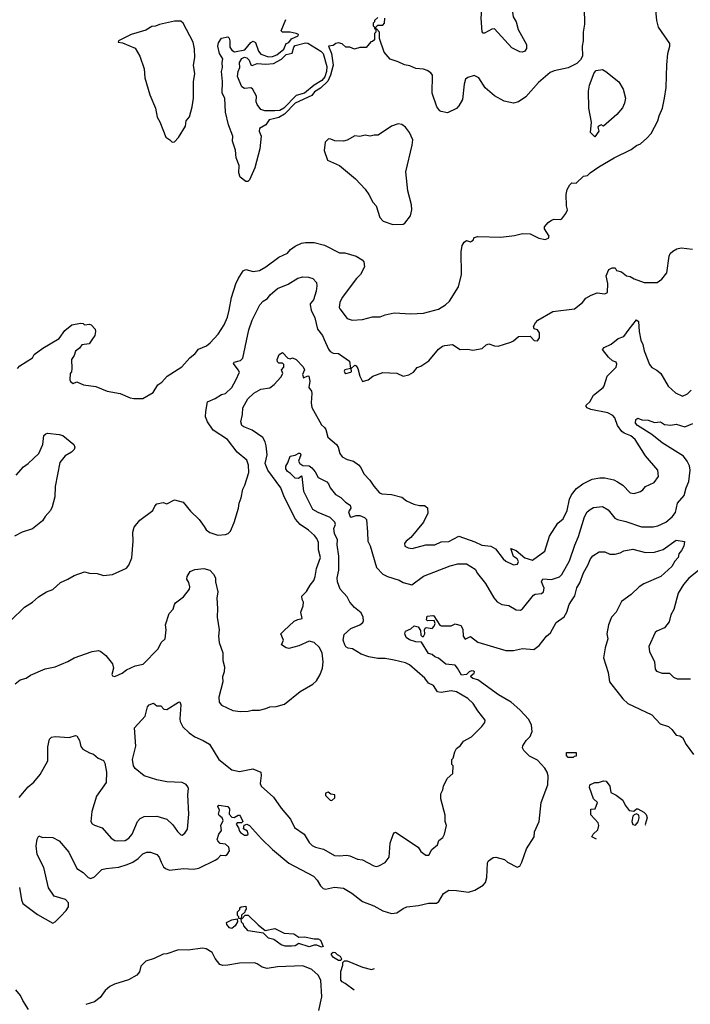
# Model space of a CAD drawing. Extents: x 1678431 to 1860718, y 384618 to 522882.
# Tile 468 of 473: x 1838835 to 1844118, y 460906 to 468663. Entities that reach past the tile are written whole.
import ezdxf

# ---------------------------------------------------------------- set-up
doc = ezdxf.new("R2010")
doc.units = 0

msp = doc.modelspace()

# ---------------------------------------------------------------- linework, layer by layer
at = {"layer": '0CON10XD'}
for points in [[(1842795, 468407.5), (1842775, 468409.1), (1842711.7, 468441.7), (1842575, 468590.8), (1842555, 468587.1), (1842495.7, 468555.7), (1842485, 468557.1), (1842477.5, 468567.5), (1842469.5, 468675), (1842474.2, 468745.8), (1842520, 468905), (1842543, 468947), (1842575, 468926.7), (1842605, 468895.8), (1842681.2, 468775), (1842715, 468741.2), (1842721.4, 468685), (1842745.6, 468645.6), (1842761.1, 468585), (1842826.5, 468466.5), (1842827.1, 468435), (1842815, 468414.5), (1842795, 468407.5)], [(1838816.2, 465915), (1838835, 465936.7), (1838935, 466000), (1838947.5, 466025), (1839016.7, 466075), (1839145, 466151.2), (1839191.2, 466215), (1839245, 466260), (1839315, 466272.5), (1839335, 466270), (1839345, 466260), (1839385, 466263.3), (1839398.3, 466258.3), (1839430, 466225), (1839432, 466205), (1839425.9, 466174.1), (1839401.7, 466141.7), (1839380.7, 466109.3), (1839325, 466100), (1839306.4, 466073.6), (1839275, 466052.5), (1839263.9, 466016.1), (1839243.8, 465985), (1839246.7, 465915), (1839241.7, 465888.3), (1839232.5, 465875), (1839230, 465825), (1839235, 465812.5), (1839255, 465797.5), (1839285, 465810), (1839337, 465787), (1839435, 465773.8), (1839525, 465735.7), (1839625, 465716.7), (1839705, 465683.3), (1839735, 465677.5), (1839805, 465677.5), (1839885, 465726.7), (1839923, 465787), (1839955, 465806.2), (1839995.7, 465854.3), (1840111.3, 465928.7), (1840175, 465998), (1840218.3, 466031.7), (1840243.1, 466066.9), (1840306.9, 466093.1), (1840335, 466116.7), (1840398, 466185), (1840445, 466258), (1840470.6, 466319.4), (1840485.6, 466375), (1840503.5, 466475), (1840537.6, 466582.4), (1840555, 466621.2), (1840595, 466683.8), (1840615, 466693.8), (1840675, 466679.2), (1840725, 466686.9), (1840775, 466715.5), (1840875, 466791.1), (1840945, 466823.3), (1840968.8, 466851.2), (1841005, 466879.4), (1841055, 466901.5), (1841085, 466907.8), (1841155, 466908.1), (1841235.8, 466885.8), (1841355, 466826.2), (1841395, 466825.8), (1841485, 466800), (1841531.7, 466771.7), (1841546.7, 466755), (1841550, 466715), (1841520, 466655), (1841487.1, 466625), (1841374.4, 466475), (1841355.7, 466435), (1841351.4, 466395), (1841355.8, 466385), (1841415, 466308.8), (1841455, 466296.7), (1841535, 466300.8), (1841615, 466322.5), (1841675, 466321.9), (1841715, 466338.6), (1841785, 466352.9), (1841915.8, 466344.2), (1842015, 466350.8), (1842135, 466383.1), (1842188, 466415), (1842220.8, 466445), (1842291.1, 466558.9), (1842315.6, 466655.6), (1842313.1, 466835), (1842320.8, 466885), (1842335, 466911.2), (1842355, 466923.3), (1842385, 466913.8), (1842395, 466916.7), (1842406, 466925), (1842415, 466946.7), (1842444.2, 466955.8), (1842625, 466948.6), (1842731.7, 466961.7), (1842795, 466977.5), (1842855.5, 466975.5), (1842925, 466942.1), (1842975, 466930.5), (1842999.5, 466940.5), (1843006.3, 466956.3), (1842970, 467015), (1842968.3, 467031.7), (1842997.5, 467065), (1843025, 467083.3), (1843045, 467090), (1843095, 467087.5), (1843105, 467092.5), (1843137.5, 467135), (1843150, 467165), (1843142.5, 467195), (1843140, 467285), (1843148.8, 467325), (1843167.7, 467362.3), (1843185, 467376.7), (1843217.5, 467375), (1843275, 467430), (1843307.5, 467435), (1843327.5, 467455), (1843397.7, 467502.3), (1843516.8, 467573.2), (1843651.2, 467638.8), (1843695, 467672), (1843724.1, 467685.9), (1843775, 467730), (1843810, 467765), (1843862.5, 467865), (1843872.5, 467905), (1843898.6, 467965), (1843915.7, 468045), (1843928.3, 468128.3), (1843931.7, 468308.3), (1843940, 468395), (1843956.7, 468455), (1843956.2, 468475), (1843866, 468605), (1843854.2, 468655), (1843843.3, 468765)], [(1843281.2, 468755), (1843283, 468627), (1843273.1, 468565), (1843274.6, 468495.4), (1843266.5, 468455), (1843267.5, 468375), (1843252.9, 468347.1), (1843223.3, 468316.7), (1843156.6, 468283.4), (1843045, 468258.9), (1843013.4, 468246.6), (1842923, 468167), (1842823.3, 468055), (1842765, 468016.2), (1842725, 468006.2), (1842651.2, 468021.2), (1842575, 468063.3), (1842502.5, 468125), (1842452.5, 468205), (1842415, 468222.5), (1842365, 468207.5), (1842346.7, 468193.3), (1842336.4, 468153.6), (1842323.3, 468035), (1842295, 467983.3), (1842275, 467963.3), (1842205, 467930), (1842155, 467938.8), (1842143.3, 467945), (1842122, 467975), (1842084, 468085), (1842087.5, 468225), (1842072.5, 468245), (1842045, 468263.3), (1842015, 468273.3), (1841955, 468278.8), (1841908.3, 468298.3), (1841865, 468306.2), (1841815, 468331.2), (1841752.3, 468352.3), (1841706.4, 468406.4), (1841670, 468515), (1841670, 468565), (1841648.3, 468588.3), (1841640, 468590), (1841640, 468605), (1841655, 468620), (1841695, 468620), (1841707.5, 468635), (1841710, 468675)], [(1841655, 468680), (1841630, 468655), (1841630, 468645), (1841620, 468635), (1841620, 468615), (1841628.3, 468608.3), (1841631.7, 468591.7), (1841640, 468590), (1841640, 468565), (1841630, 468555), (1841630, 468505), (1841615, 468490), (1841601.7, 468488.3), (1841565, 468442.5), (1841515, 468442.5), (1841471.7, 468431.7), (1841435.9, 468445.9), (1841405, 468446.2), (1841375, 468471.2), (1841345, 468479.2), (1841325.8, 468474.2), (1841305, 468458), (1841267.5, 468455), (1841291.8, 468395), (1841304.8, 468305), (1841284.1, 468225), (1841262.8, 468177.2), (1841205, 468123), (1841157.5, 468095), (1841136.7, 468065), (1841005, 468005.9), (1840920.8, 467919.2), (1840875, 467891), (1840844.8, 467885.2), (1840798.8, 467875), (1840773.3, 467835), (1840724, 467805), (1840720, 467785), (1840736.7, 467745), (1840727.5, 467645), (1840687.5, 467495), (1840645, 467400), (1840631.7, 467388.3), (1840615, 467387.5), (1840571.2, 467421.2), (1840560, 467455), (1840563, 467513), (1840541.2, 467575), (1840533.8, 467635), (1840512, 467705), (1840513.8, 467745), (1840480, 467835), (1840456.9, 467935), (1840451.8, 468045), (1840430, 468085), (1840432.3, 468175), (1840425.4, 468254.6), (1840432.7, 468285), (1840429.1, 468325), (1840434.4, 468355), (1840407.5, 468397.5), (1840396.1, 468455), (1840400.7, 468479.3), (1840425, 468517.5), (1840475, 468527.5), (1840485, 468517.5), (1840490.8, 468495), (1840490.8, 468445), (1840505, 468423.8), (1840528.1, 468408.1), (1840609.5, 468425), (1840656.8, 468483.2), (1840675, 468493.1), (1840691.8, 468481.8), (1840717.1, 468415), (1840735, 468392), (1840795, 468371), (1840825, 468371.7), (1840860.3, 468385), (1840915, 468429.8), (1840935, 468474.6), (1840955, 468483.2), (1840977.2, 468512.8), (1841029.2, 468535), (1841032, 468545), (1841013.3, 468555), (1840965, 468565.4), (1840905, 468563.3), (1840895, 468574), (1840930.7, 468665)], [(1840035, 467697.5), (1840055, 467700), (1840086.7, 467735), (1840140, 467825), (1840146.7, 467865), (1840173.6, 467896.4), (1840194.4, 467975), (1840203.1, 468045), (1840204.5, 468175), (1840213.3, 468235), (1840202.7, 468305), (1840215.5, 468365), (1840212.6, 468432.6), (1840200.5, 468485), (1840121.4, 468635), (1840105, 468651.1), (1840055, 468651.6), (1839936.5, 468623.5), (1839905, 468610.6), (1839875, 468608.5), (1839829.7, 468580.3), (1839712.9, 468545), (1839612.5, 468495), (1839610, 468485), (1839645, 468481.2), (1839745, 468437.5), (1839781.2, 468375), (1839814.2, 468274.2), (1839820, 468205), (1839861.1, 468071.1), (1839903.8, 467965), (1839918.8, 467895), (1839938.8, 467858.8), (1839985, 467737.5), (1840017.3, 467717.3), (1840035, 467697.5)], [(1840765, 467944.7), (1840734.9, 467954.9), (1840704.6, 467995), (1840698.3, 468015), (1840699.1, 468059.1), (1840668, 468118), (1840654.8, 468124.8), (1840605, 468120.5), (1840583.8, 468133.8), (1840551.5, 468215), (1840555.2, 468255), (1840569, 468285), (1840565.7, 468325), (1840585, 468356.6), (1840605, 468366.5), (1840625, 468362), (1840643, 468345), (1840655, 468307.5), (1840665, 468302.9), (1840705, 468318.2), (1840775, 468311), (1840833.3, 468316.7), (1840897.8, 468352.2), (1840935, 468389.7), (1840980.9, 468399.1), (1840993.1, 468445), (1841005, 468458.8), (1841085, 468480.3), (1841105, 468478.8), (1841207, 468415), (1841226, 468396), (1841254.9, 468294.9), (1841251.1, 468255), (1841238.2, 468211.8), (1841215, 468182.7), (1841153.7, 468146.4), (1841078.9, 468085), (1841013.8, 468066.2), (1840915, 467964.9), (1840885, 467947.3), (1840845, 467944.8), (1840765, 467944.7)], [(1843365, 467740), (1843332.5, 467775), (1843340, 467855), (1843318, 467965), (1843315, 468100), (1843323.5, 468146.5), (1843361.2, 468245), (1843376.4, 468263.6), (1843425, 468271.2), (1843453.3, 468255), (1843554.1, 468174.1), (1843590, 468115), (1843606.2, 468045), (1843600, 468005), (1843582.7, 467967.3), (1843540, 467915), (1843435, 467822.5), (1843415, 467833.3), (1843393.3, 467825), (1843390, 467815), (1843397.5, 467785), (1843365, 467740)], [(1841775, 467049.2), (1841855, 467052.5), (1841869.3, 467060.7), (1841913.6, 467116.4), (1841923.8, 467165), (1841921.2, 467205), (1841892, 467315), (1841876.9, 467465), (1841927.1, 467675), (1841931.2, 467715), (1841906.2, 467775), (1841875, 467816.7), (1841845, 467836.7), (1841815, 467841.2), (1841765, 467822.5), (1841658.3, 467751.7), (1841626.4, 467753.6), (1841595, 467743.8), (1841555, 467753.3), (1841515, 467743.3), (1841475, 467746.7), (1841415, 467713.3), (1841385, 467706.7), (1841317, 467707), (1841285, 467722.5), (1841267, 467723), (1841241.7, 467698.3), (1841232.3, 467632.3), (1841260, 467555), (1841354.1, 467514.1), (1841479.7, 467409.7), (1841555, 467326.7), (1841585.7, 467285.7), (1841616.7, 467225), (1841643.3, 467195), (1841672.5, 467105), (1841697.5, 467075), (1841775, 467049.2)], [(1838765, 463930), (1838873.8, 464035), (1838936.2, 464075), (1838983.8, 464115), (1839045.4, 464154.6), (1839095.5, 464174.5), (1839155, 464230), (1839215, 464253.8), (1839265, 464283.8), (1839345, 464312.5), (1839385, 464303.3), (1839445, 464300), (1839495, 464284), (1839565, 464292), (1839675, 464341.2), (1839693.8, 464365), (1839717.8, 464422.2), (1839729.5, 464555), (1839727.1, 464625), (1839737.1, 464665), (1839780.8, 464719.2), (1839883.8, 464795), (1839898.8, 464831.2), (1839915, 464848), (1839965, 464858.8), (1839995, 464848.9), (1840055, 464878.8), (1840122.7, 464862.7), (1840180.3, 464790.3), (1840249.2, 464725), (1840288.9, 464668.9), (1840303.8, 464645), (1840331.4, 464621.4), (1840395, 464602.9), (1840455, 464606), (1840475.8, 464614.2), (1840495, 464633.3), (1840525, 464702.5), (1840558.1, 464815), (1840563.1, 464855), (1840580, 464895), (1840592.5, 464965), (1840609.2, 464995), (1840640, 465095), (1840637.3, 465152.7), (1840623.4, 465193.4), (1840547.1, 465255), (1840471.1, 465355), (1840360, 465430), (1840314.7, 465494.7), (1840298.9, 465535), (1840300.3, 465575), (1840315, 465650.8), (1840375, 465678.1), (1840425, 465710.8), (1840455, 465717.8), (1840505.8, 465765), (1840538, 465822), (1840565.6, 465885), (1840557.1, 465905), (1840517.8, 465955), (1840524.7, 465965.3), (1840573.2, 465976.8), (1840591.4, 465995), (1840639.6, 466220.4), (1840665.5, 466295), (1840727.1, 466415), (1840752.5, 466445), (1840786.2, 466465), (1840808.8, 466495), (1840865.5, 466544.5), (1840950.5, 466579.5), (1841025, 466627.5), (1841065, 466638), (1841110, 466635), (1841145, 466622.5), (1841171.7, 466591.7), (1841175.8, 466565.8), (1841170.6, 466525), (1841150, 466455), (1841124.2, 466425), (1841122.9, 466415), (1841131.2, 466375), (1841160.6, 466315), (1841180, 466225), (1841220, 466175), (1841233.6, 466143.6), (1841266.4, 466066.4), (1841279.8, 466049.8), (1841305, 466035.6), (1841345, 466032), (1841432.5, 465972.5), (1841440, 465915), (1841396.1, 465903.9), (1841391.2, 465895), (1841395, 465881.2), (1841405, 465874.4), (1841442.5, 465885), (1841448.3, 465891.7), (1841446.7, 465915), (1841475, 465940), (1841485, 465936.2), (1841499.2, 465915), (1841514, 465855), (1841535, 465812.5), (1841580, 465825), (1841616.7, 465853.3), (1841695, 465882.5), (1841805, 465877.5), (1841855, 465853.3), (1841900, 465865), (1841937.5, 465885), (1841965, 465922.5), (1841995, 465932.5), (1842057.5, 465975), (1842135, 466066.7), (1842165, 466090), (1842183.9, 466096.1), (1842245, 466103.3), (1842305, 466063.8), (1842365, 466066.2), (1842405, 466060), (1842477.7, 466072.3), (1842509.3, 466100.7), (1842530.7, 466109.3), (1842575, 466093.3), (1842605, 466090), (1842705, 466122.5), (1842725, 466132.5), (1842765, 466167.5), (1842855, 466170), (1842886.4, 466136.4), (1842915, 466132.9), (1842930, 466155), (1842930.6, 466195), (1842915, 466219.2), (1842887, 466227), (1842882.5, 466245), (1842897.5, 466275), (1842917.5, 466295), (1843035, 466364.4), (1843204.2, 466385.8), (1843268, 466435), (1843295, 466468), (1843336.8, 466493.2), (1843385, 466510), (1843445, 466503.8), (1843465, 466512.5), (1843466.9, 466585), (1843455.7, 466645), (1843476.2, 466693.8), (1843502.3, 466707.7), (1843525, 466706.7), (1843537.5, 466687.5), (1843575, 466675.8), (1843615, 466645.7), (1843645, 466638.9), (1843675, 466621.9), (1843755, 466592.5), (1843857, 466593), (1843892.1, 466617.9), (1843932.5, 466667.5), (1843951.3, 466798.7), (1843959.4, 466820.6), (1843980.6, 466839.4), (1844012.4, 466857.6), (1844045, 466864.5), (1844135.5, 466855.5)], [(1838799.7, 463430.3), (1838838.8, 463461.2), (1838885, 463476), (1838920.9, 463499.1), (1839035, 463548), (1839115, 463564.2), (1839214.3, 463605.7), (1839264.5, 463635.5), (1839405, 463686), (1839455, 463694), (1839475, 463686), (1839514.2, 463654.2), (1839565, 463587.5), (1839573.3, 463555), (1839560, 463505), (1839565, 463492.5), (1839585, 463487.5), (1839642.5, 463515), (1839675, 463541.2), (1839745, 463572), (1839806.7, 463585), (1839924.3, 463705.7), (1839948.8, 463755), (1839980, 463785), (1839989.2, 463855), (1839983.9, 463896.1), (1840012.5, 463985), (1840045, 464020), (1840053.3, 464055), (1840062.3, 464067.7), (1840123.9, 464116.1), (1840173.6, 464176.4), (1840176.2, 464195), (1840167.7, 464227.7), (1840152.5, 464255), (1840153.3, 464275), (1840177.5, 464315), (1840215, 464332), (1840285, 464338), (1840332.5, 464325), (1840361.2, 464295), (1840376.2, 464265), (1840376, 464235), (1840395.8, 464155), (1840388, 464105), (1840394.1, 464024.1), (1840390, 463955), (1840405.8, 463855.8), (1840402, 463805), (1840406.2, 463755), (1840435.8, 463675), (1840435.8, 463615), (1840447.5, 463565), (1840445.8, 463525), (1840433.5, 463485), (1840435.9, 463445.9), (1840404.2, 463325), (1840406.1, 463286.1), (1840425, 463261.2), (1840515, 463221.2), (1840575, 463213.8), (1840633.9, 463216.1), (1840665, 463224), (1840725, 463224), (1840775, 463236), (1840805, 463250), (1840855, 463251.2), (1840919.5, 463270.5), (1841045, 463370), (1841145, 463426.7), (1841173.8, 463455), (1841201.2, 463505), (1841220, 463555), (1841226.2, 463605), (1841218.8, 463675), (1841195, 463720), (1841155, 463756.7), (1841115, 463767.5), (1841035, 463730), (1840955, 463710), (1840935, 463713.3), (1840898.3, 463738.3), (1840912.5, 463775), (1840892.5, 463825), (1840915, 463847.5), (1840997, 463923), (1841025, 463937.5), (1841060, 463945), (1841050, 463995), (1841066.7, 464045), (1841070, 464075), (1841060, 464095), (1841058.3, 464121.7), (1841093, 464157), (1841121.7, 464208.3), (1841152, 464245), (1841163.1, 464276.9), (1841171.8, 464338.2), (1841204.4, 464425), (1841188.9, 464485), (1841188.5, 464545), (1841175.6, 464575), (1841158.3, 464598.3), (1841110.2, 464640.2), (1841045.4, 464685.4), (1841008.1, 464728.1), (1840917.5, 464905), (1840892.3, 464975), (1840788.6, 465115), (1840768.2, 465165), (1840783.5, 465235), (1840776.2, 465305), (1840768.2, 465338.2), (1840750.5, 465370.5), (1840665, 465429.2), (1840600, 465455), (1840585, 465466.7), (1840576, 465495), (1840588.9, 465551.1), (1840592.5, 465605), (1840633.1, 465675), (1840679.8, 465720.2), (1840735, 465750.6), (1840805, 465762.5), (1840840.7, 465789.3), (1840892.3, 465847.7), (1840906.7, 465875), (1840896.7, 465905), (1840915.9, 465924.1), (1840916.2, 465945), (1840905, 465956.9), (1840875, 465956.7), (1840866.1, 465966.1), (1840864, 465985), (1840880, 466025), (1840905, 466040), (1840946.2, 465995), (1840965, 465991.4), (1840985, 465998.8), (1841013.8, 465985), (1841067.3, 465927.3), (1841077.5, 465905), (1841063.8, 465866.2), (1841071.5, 465841.5), (1841105, 465856.7), (1841113.3, 465853.3), (1841120, 465815), (1841112, 465765), (1841132.9, 465735), (1841136.5, 465716.5), (1841130, 465645), (1841136.4, 465606.4), (1841212.2, 465472.2), (1841235, 465450), (1841246.7, 465435), (1841261.9, 465375), (1841330.8, 465315), (1841344, 465295), (1841358, 465245), (1841375, 465220), (1841415, 465198.8), (1841464.2, 465184.2), (1841505, 465156.2), (1841522, 465135), (1841545.8, 465085), (1841594.2, 465035), (1841625, 464987.5), (1841670, 464935), (1841686.8, 464926.8), (1841765, 464920.8), (1841845, 464902), (1841882.2, 464872.2), (1841940, 464845), (1841985, 464834.3), (1842025, 464836), (1842048.3, 464818.3), (1842049.2, 464775), (1842017.1, 464705), (1841915, 464583.8), (1841878.8, 464555), (1841866.7, 464535), (1841867.5, 464515), (1841895, 464501.2), (1841926.1, 464496.1), (1842035.5, 464524.5), (1842105, 464524.4), (1842155, 464548.1), (1842215, 464552.7), (1842295, 464592.9), (1842420.2, 464550.2), (1842475, 464523.3), (1842545, 464516.2), (1842584.3, 464494.3), (1842643.8, 464415), (1842665, 464396.7), (1842725, 464368.8), (1842757.1, 464372.9), (1842765.4, 464395), (1842752.5, 464415), (1842724.5, 464434.5), (1842704.2, 464495.8), (1842745, 464481.2), (1842815, 464422.4), (1842875, 464405.8), (1842971.4, 464475), (1843009.5, 464595), (1843075, 464695.7), (1843115, 464730), (1843148.2, 464795), (1843166, 464884), (1843181.4, 464918.5), (1843221.3, 464968.7), (1843271.1, 465005), (1843345, 465043.5), (1843405, 465054.5), (1843445, 465054.5), (1843515, 465037.8), (1843545, 465022.2), (1843585.8, 464995), (1843645, 464936), (1843675, 464929.2), (1843725, 464946), (1843745, 464958.8), (1843764.6, 464985.4), (1843833, 465017), (1843868, 465065), (1843862, 465115), (1843765.5, 465225.5), (1843684.5, 465355), (1843650, 465385), (1843596.5, 465406.5), (1843579.5, 465419.5), (1843543.8, 465465), (1843523.1, 465525), (1843508.5, 465545), (1843468.8, 465565), (1843335, 465592.1), (1843306, 465605), (1843297.5, 465615), (1843297.5, 465625), (1843326.9, 465653.1), (1843354.4, 465705), (1843432, 465765), (1843438.8, 465778.8), (1843461.5, 465855), (1843534.4, 465925), (1843539.8, 465949.8), (1843534.5, 465964.5), (1843505.4, 465975.4), (1843472.5, 466005), (1843426.7, 466065), (1843440.3, 466079.7), (1843495, 466105.7), (1843549.8, 466150.2), (1843595, 466165.5), (1843635, 466225.8), (1843695, 466298), (1843710, 466285), (1843715.6, 466205), (1843727.8, 466137.8), (1843743.6, 466105), (1843753.3, 466053.3), (1843795, 465946.7), (1843815, 465923.3), (1843855, 465902.5), (1843885.9, 465875.9), (1843942.5, 465775), (1844002, 465722), (1844055, 465697.5), (1844095, 465714.3), (1844123.3, 465745)], [(1841409.7, 462079.7), (1841435, 462075.7), (1841495, 462048.5), (1841535, 462043.1), (1841625.6, 461995.6), (1841645, 461990.8), (1841664.4, 461995.6), (1841715, 462023.8), (1841744.4, 462065), (1841754.3, 462175), (1841776.1, 462243.9), (1841785, 462257.5), (1841795, 462261.2), (1841972.5, 462142.5), (1841995, 462110), (1842015, 462093.3), (1842035, 462080), (1842058.3, 462081.7), (1842082.5, 462125), (1842125, 462162.5), (1842137.5, 462195), (1842169.3, 462220.7), (1842182.5, 462245), (1842197.5, 462315), (1842187.5, 462345), (1842186.7, 462395), (1842153.6, 462523.6), (1842152.5, 462565), (1842167.5, 462595), (1842172.5, 462625), (1842202.5, 462685), (1842247, 462723), (1842250, 462785), (1842240, 462795), (1842240, 462835), (1842250, 462845), (1842262.5, 462895), (1842275, 462920), (1842306.4, 462943.6), (1842330.7, 462979.3), (1842395, 463012.5), (1842476.4, 463093.6), (1842500, 463125), (1842502.5, 463145), (1842445, 463216.7), (1842408, 463275), (1842364, 463315), (1842275, 463368.6), (1842235, 463374.3), (1842155, 463362.5), (1842125, 463366.7), (1842095, 463416.2), (1842055.5, 463435.5), (1842027.5, 463475), (1841905, 463581.4), (1841875, 463595.6), (1841785, 463618.1), (1841715, 463630), (1841655, 463628.9), (1841585, 463643.1), (1841525, 463665.4), (1841456, 463706), (1841422.7, 463712.7), (1841405, 463723.1), (1841395, 463736.7), (1841383.6, 463775), (1841391.9, 463818.1), (1841442.4, 463867.6), (1841515, 463895.8), (1841536.8, 463913.2), (1841542.5, 463927.5), (1841540, 463955), (1841525, 463988.6), (1841471.5, 464031.5), (1841435, 464074.3), (1841415, 464115.6), (1841358.6, 464175), (1841338.2, 464235), (1841336.4, 464265), (1841347.8, 464325), (1841348.2, 464435), (1841336.2, 464525), (1841337.8, 464565), (1841314.7, 464614.7), (1841310.5, 464655), (1841322.2, 464685), (1841317.9, 464705), (1841281.3, 464741.3), (1841185, 464779.7), (1841144.7, 464805), (1841072.9, 464945), (1841060, 465065), (1841055, 465067.5), (1841031.7, 465048.3), (1841005, 465051.5), (1840968.8, 465088.8), (1840945, 465103.1), (1840930.6, 465125), (1840930.8, 465145), (1840947.8, 465172.2), (1840966.1, 465223.9), (1841005, 465232), (1841035, 465248.1), (1841045, 465247.5), (1841050, 465235), (1841031.4, 465185), (1841041.4, 465165), (1841065, 465151.5), (1841115, 465147.8), (1841135, 465130.9), (1841161.7, 465101.7), (1841184.8, 465054.8), (1841253, 465023), (1841268, 465005), (1841280, 464975), (1841323, 464923), (1841365, 464898.8), (1841402.1, 464862.1), (1841437.5, 464837.5), (1841443.1, 464815), (1841425.6, 464785), (1841437.1, 464747.1), (1841445, 464742.5), (1841485, 464756.2), (1841515, 464756.7), (1841550.9, 464740.9), (1841565.5, 464725.5), (1841575.9, 464624.1), (1841576, 464555), (1841596.4, 464516.4), (1841646.4, 464346.4), (1841694.7, 464294.7), (1841731.2, 464275), (1841825, 464246.9), (1841855, 464228.6), (1841925, 464210.8), (1842015, 464278.6), (1842225, 464361.1), (1842285, 464377.1), (1842355, 464375.8), (1842422.5, 464335), (1842440.9, 464300.9), (1842505, 464220), (1842569.1, 464109.1), (1842595, 464076), (1842632.5, 464055), (1842687.9, 464047.9), (1842745, 464012.5), (1842778.8, 464011.2), (1842795, 464021.2), (1842882.1, 464127.9), (1842895, 464136), (1842945, 464142.5), (1842960, 464155), (1842965.4, 464185), (1842945.4, 464235), (1842955, 464258.9), (1843025, 464251.4), (1843087.4, 464272.6), (1843105, 464292), (1843165, 464398.8), (1843207.3, 464522.7), (1843237.9, 464592.1), (1843284.1, 464745.9), (1843304.5, 464785), (1843327.5, 464805), (1843355, 464818.9), (1843425, 464827.1), (1843471.3, 464801.3), (1843524.3, 464735), (1843543.8, 464725), (1843609.8, 464709.8), (1843733.4, 464666.6), (1843825, 464666.2), (1843861.2, 464675), (1843925, 464704.5), (1843975, 464745.6), (1844000.8, 464779.2), (1844016.5, 464855), (1844070.5, 464915), (1844085.3, 464975), (1844106.9, 465025), (1844116.5, 465115), (1844110.8, 465149.2), (1844093.1, 465185), (1844064.2, 465225), (1843895, 465328.9), (1843815.2, 465395.2), (1843702.5, 465465), (1843686, 465485), (1843688, 465512), (1843705, 465523.3), (1843735, 465510), (1843785, 465507.8), (1843835, 465490.4), (1843883.8, 465493.8), (1843915, 465472.5), (1843965, 465469.4), (1844005, 465476.9), (1844075, 465454.5), (1844138.7, 465481.3)], [(1838806.1, 465073.9), (1838865, 465140.8), (1838902.4, 465167.6), (1838984.3, 465245), (1839016.5, 465315), (1839024.4, 465385.6), (1839039.5, 465400.5), (1839055, 465404), (1839145, 465395.7), (1839175, 465385.7), (1839260.8, 465315), (1839269.4, 465295), (1839265, 465276.7), (1839243.6, 465256.4), (1839192.3, 465227.7), (1839149.6, 465175), (1839113.3, 464985), (1839110.6, 464905), (1839089.4, 464825), (1839076.9, 464795), (1839035, 464747.5), (1839015.4, 464714.6), (1838935, 464651.5), (1838855, 464624.4), (1838795, 464594.4)], [(1838834.3, 461825), (1838848.3, 461728.3), (1838860.7, 461700.7), (1838974.5, 461614.5), (1839095, 461546.2), (1839115, 461556), (1839155, 461597.1), (1839200.6, 461645), (1839220, 461675), (1839220, 461705), (1839195, 461731.1), (1839105, 461758.6), (1839062.2, 461822.2), (1839023.9, 461983.9), (1838972.9, 462085), (1838965.5, 462155), (1838973.4, 462206.6), (1838985, 462232.5), (1839015, 462220), (1839035, 462223.8), (1839095, 462218.8), (1839145, 462193.8), (1839221.2, 462105), (1839285, 461976.2), (1839334, 461945), (1839375, 461903.8), (1839395, 461896.2), (1839425, 461908.8), (1839482.8, 461967.2), (1839515, 461976.7), (1839615, 461985.6), (1839682, 462008), (1839725, 462026.9), (1839769.2, 462055), (1839805, 462090.6), (1839835, 462103.1), (1839865, 462103.1), (1839915, 462087.1), (1839934.6, 462064.6), (1839949.5, 462025), (1839968.3, 461988.3), (1839984.6, 461974.6), (1840015, 461962.2), (1840125, 461974.4), (1840205, 461970.6), (1840245, 461979.4), (1840375, 462042), (1840396.7, 462055), (1840418.3, 462081.7), (1840455, 462077.5), (1840470, 462085), (1840487.5, 462115), (1840482.5, 462145), (1840455, 462166.7), (1840415, 462172.5), (1840395, 462192.5), (1840391.2, 462205), (1840402.5, 462245), (1840425.7, 462275), (1840420, 462315), (1840438.8, 462355), (1840428.8, 462375), (1840405, 462394), (1840400, 462405), (1840410, 462435), (1840396, 462465), (1840404.3, 462475.7), (1840475, 462464.2), (1840486.7, 462445), (1840484, 462404), (1840505, 462380.6), (1840525, 462378), (1840555, 462397.1), (1840565, 462395.8), (1840574.2, 462385), (1840592.5, 462345), (1840583.3, 462336.7), (1840547.5, 462335), (1840540, 462325), (1840558.1, 462295), (1840565, 462268.8), (1840575, 462259.2), (1840605, 462239.2), (1840625, 462238), (1840633.8, 462245), (1840629.1, 462269.1), (1840597, 462287), (1840603.9, 462316.1), (1840625, 462326), (1840645, 462313.8), (1840739.5, 462209.5), (1840825, 462124.2), (1840955, 462018.6), (1841150, 461915), (1841178.6, 461885), (1841205, 461838.8), (1841225, 461818), (1841245, 461814), (1841315, 461829.2), (1841385, 461820), (1841452.1, 461782.1), (1841535, 461715.6), (1841625, 461682.5), (1841695, 461642), (1841765, 461622), (1841805, 461626.2), (1841855, 461660), (1841885, 461672.5), (1841975.4, 461684.6), (1842055, 461703.1), (1842117.3, 461702.7), (1842137.5, 461715), (1842172.5, 461777.5), (1842215, 461804.3), (1842275, 461803.3), (1842369.6, 461790.4), (1842420, 461805), (1842485, 461844.5), (1842504.5, 461865), (1842515.4, 461905.5), (1842520, 462020), (1842528.8, 462035), (1842565, 462062), (1842585, 462065.6), (1842655, 462047.5), (1842676.8, 462026.8), (1842755, 461987.5), (1842775, 461994), (1842791.4, 462025), (1842828.3, 462131.7), (1842887.5, 462225), (1842891.1, 462265), (1842926.5, 462345), (1842943.8, 462495), (1842995.4, 462635), (1842997.5, 462705), (1842990, 462735), (1842972.2, 462765), (1842915, 462828.9), (1842851.7, 462861.7), (1842805, 462904), (1842795.8, 462925), (1842798.1, 462941.9), (1842825, 462984.2), (1842855.5, 463015), (1842871.8, 463055), (1842867.7, 463105), (1842845, 463150.6), (1842774.4, 463225), (1842705.3, 463285.3), (1842606.9, 463345), (1842445, 463463.1), (1842405, 463473.8), (1842389.2, 463485), (1842391.2, 463495), (1842414.3, 463515), (1842416.7, 463525), (1842410.9, 463530.9), (1842394.2, 463534.2), (1842374.3, 463525), (1842355.7, 463504.3), (1842315, 463497.5), (1842284.5, 463554.5), (1842265, 463578), (1842192, 463585), (1842135, 463632.2), (1842105, 463643.6), (1842085, 463661.2), (1842055, 463670.5), (1841998.9, 463758.9), (1841955, 463760.6), (1841905, 463776.9), (1841878.8, 463795), (1841869.4, 463825), (1841874.6, 463845.4), (1841916.6, 463863.4), (1841943, 463887), (1841975, 463878.8), (1841991.1, 463851.1), (1841996, 463815), (1842005, 463804.2), (1842016.4, 463803.6), (1842026.9, 463825), (1842024.2, 463855), (1842030, 463870), (1842036.2, 463873.8), (1842083.1, 463866.9), (1842100, 463885), (1842106.7, 463905), (1842100, 463930), (1842046.7, 463926.7), (1842040, 463935), (1842045, 463962.5), (1842089.3, 463969.3), (1842097.5, 463965), (1842143.6, 463893.6), (1842155, 463887.5), (1842235, 463886.7), (1842265, 463903.3), (1842310.4, 463890.5), (1842325, 463860), (1842327.5, 463805), (1842343, 463783), (1842385, 463804), (1842445, 463760), (1842665.7, 463694.3), (1842725, 463693.1), (1842795, 463708.6), (1842885, 463702.2), (1842928.1, 463731.9), (1842985, 463806), (1843017.3, 463832.7), (1843061.9, 463915), (1843125, 463957.9), (1843146.2, 463995), (1843164.4, 464055), (1843180.9, 464085), (1843207.2, 464122.8), (1843224.5, 464185.5), (1843246.7, 464225), (1843275.8, 464305), (1843311.6, 464365), (1843332.5, 464415), (1843350.9, 464439.1), (1843398.6, 464471.4), (1843445, 464471.4), (1843485, 464451.9), (1843525, 464451.8), (1843565, 464461.5), (1843595, 464479.2), (1843665, 464492.7), (1843764.6, 464464.6), (1843835, 464466.6), (1843905, 464489.5), (1844005, 464562.2), (1844073, 464553), (1844066.7, 464515), (1844049.6, 464480.4), (1844028.6, 464455), (1844021.4, 464425), (1843995, 464396.2), (1843973.1, 464355), (1843885, 464277.1), (1843752, 464218), (1843715, 464194.3), (1843651.9, 464135), (1843575, 464078.6), (1843534.2, 463995), (1843496.2, 463955), (1843472.5, 463895), (1843460, 463825), (1843467.5, 463785), (1843445.8, 463715), (1843434, 463635), (1843470.3, 463520.3), (1843480.8, 463445), (1843585, 463313.3), (1843625, 463276), (1843815, 463186.2), (1843880, 463115), (1843945, 463094.2), (1843971.3, 463071.3), (1844005, 463025.7), (1844035, 463022), (1844055, 463008), (1844085, 462953.3), (1844144, 462874)], [(1844298, 464415), (1844105, 464262.9), (1844065, 464214.3), (1844021.1, 464145), (1843986.9, 464015), (1843964, 463975), (1843951.2, 463918.8), (1843915, 463871.2), (1843855, 463846.5), (1843841.4, 463835), (1843790, 463725), (1843795.7, 463685), (1843835.7, 463605), (1843840.8, 463545), (1843850.9, 463530.9), (1843895, 463514.3), (1843953.9, 463513.9), (1843985, 463483.3), (1844015, 463470), (1844118.8, 463468.8)], [(1838830.6, 462535), (1838901.2, 462618.8), (1838945, 462657.1), (1838995.7, 462715), (1839056, 462825), (1839056, 462935), (1839068.8, 462995), (1839085, 463010), (1839115, 463016.2), (1839225, 463008.8), (1839275, 463022.5), (1839285, 463020), (1839306.2, 462985), (1839316.1, 462936.1), (1839333.3, 462915), (1839385, 462886.7), (1839417, 462877), (1839452.5, 462845), (1839495, 462826.7), (1839505.8, 462805.8), (1839518, 462735), (1839515.8, 462654.2), (1839438.8, 462545), (1839404.1, 462425.9), (1839395.9, 462345.9), (1839405, 462328.8), (1839425, 462316), (1839485, 462296.2), (1839555, 462214), (1839585, 462195.7), (1839605, 462193.3), (1839665, 462196.7), (1839695.6, 462215), (1839719.5, 462245), (1839762.9, 462345), (1839785, 462369.1), (1839815, 462384.5), (1839915, 462387.5), (1839993.8, 462365), (1840040.2, 462320.2), (1840078.3, 462268.3), (1840105, 462240), (1840115, 462237.5), (1840135, 462253.3), (1840155.7, 462285), (1840166.7, 462405), (1840158.9, 462555), (1840164.4, 462605), (1840159.4, 462619.4), (1840145, 462637.1), (1840115, 462651.9), (1839995, 462657.5), (1839915, 462673.3), (1839815, 462706.7), (1839744.2, 462764.2), (1839731.2, 462785), (1839723.8, 462835), (1839749.7, 462940.3), (1839740, 463085), (1839824.4, 463175.6), (1839841.7, 463248.3), (1839855, 463266), (1839887.5, 463277.5), (1839915, 463258), (1839947.7, 463257.7), (1839971.4, 463231.4), (1839995, 463227.5), (1840085, 463285.8), (1840097.5, 463287.5), (1840104, 463265), (1840095.7, 463155), (1840099.2, 463135), (1840120.9, 463090.9), (1840170, 463045), (1840215, 463013.3), (1840281.2, 462985), (1840329.2, 462955), (1840404.3, 462835), (1840505, 462751.9), (1840565, 462740.6), (1840670.5, 462760.5), (1840733.3, 462735), (1840737.7, 462707.7), (1840728, 462645), (1840736.2, 462625), (1840835, 462537.5), (1840895, 462452), (1840968, 462365), (1840998.3, 462298.3), (1841075, 462246), (1841115, 462180), (1841138, 462158), (1841165, 462143.3), (1841228.2, 462128.2), (1841315, 462078.6), (1841355, 462074.5), (1841409.7, 462079.7)], [(1843195, 462850), (1843155, 462850), (1843142.5, 462865), (1843141.7, 462888.3), (1843218.3, 462888.3), (1843218.3, 462861.7), (1843201.7, 462858.3), (1843195, 462850)], [(1843378.5, 462206.2), (1843342.5, 462225), (1843352.5, 462245), (1843390.4, 462279.5), (1843397.5, 462315), (1843392.5, 462335), (1843335, 462397.5), (1843335, 462443.3), (1843368, 462445), (1843386.9, 462495), (1843355.8, 462525), (1843323.1, 462615), (1843326.2, 462635), (1843365, 462653.3), (1843395, 462653.3), (1843434.5, 462665.5), (1843455, 462662.5), (1843484.2, 462625), (1843492.9, 462575), (1843534, 462554), (1843585.4, 462515.3), (1843604.6, 462475), (1843635, 462433.5), (1843673.1, 462426.9), (1843693.3, 462445), (1843705, 462446.7), (1843750.7, 462420.7), (1843770.7, 462400.7), (1843778.8, 462375), (1843762.3, 462322.3), (1843764.1, 462316.7)], [(1841295, 462512.5), (1841317, 462533), (1841316.4, 462556.4), (1841285, 462560), (1841265, 462577.5), (1841245, 462570), (1841245, 462550), (1841280, 462515), (1841295, 462512.5)], [(1843685, 462316.2), (1843705.7, 462344.3), (1843716, 462375), (1843713.3, 462395), (1843695, 462406.2), (1843675, 462399.2), (1843665, 462388), (1843656.4, 462345), (1843665, 462321.2), (1843685, 462316.2)], [(1840580, 461580), (1840575, 461580), (1840561.7, 461581.7), (1840560, 461595), (1840550, 461605), (1840550, 461635), (1840568.3, 461651.7), (1840570, 461665), (1840580, 461675), (1840615, 461680), (1840620, 461655), (1840610, 461645), (1840608.3, 461631.7), (1840581.7, 461608.3), (1840580, 461580)], [(1840505, 461504.3), (1840488.3, 461508.3), (1840467.5, 461535), (1840465, 461550), (1840505, 461572.5), (1840548.3, 461578.3), (1840550, 461555), (1840532.5, 461525), (1840505, 461504.3)], [(1841213, 461357), (1841175, 461371.2), (1841155, 461372), (1841115, 461358.5), (1841035, 461384.3), (1841005, 461366.9), (1840975, 461362.9), (1840925.5, 461364.5), (1840895, 461373.1), (1840837, 461417), (1840795, 461426.2), (1840755, 461467.5), (1840633.9, 461483.9), (1840600, 461525), (1840598.3, 461538.3), (1840581.7, 461551.7), (1840580, 461580), (1840588.3, 461581.7), (1840611.7, 461608.3), (1840635, 461607.5), (1840712.3, 461532.3), (1840768.3, 461488.3), (1840845, 461502.5), (1840917.3, 461467.3), (1840995, 461460), (1841035, 461433.8), (1841078.1, 461438.1), (1841155, 461422.5), (1841185, 461422.5), (1841205, 461410), (1841225, 461360), (1841213, 461357)], [(1841192.5, 460857.7), (1841213.8, 460965), (1841207.5, 461095), (1841186.2, 461136.2), (1841135, 461180), (1841065, 461210), (1840865, 461201.4), (1840785, 461187.5), (1840745, 461198), (1840705, 461225.6), (1840685, 461232.2), (1840565, 461230), (1840474.6, 461215.4), (1840435, 461211.1), (1840410.2, 461220.2), (1840375, 461265.8), (1840351.5, 461315), (1840305, 461342.7), (1840275, 461347.1), (1840161.4, 461331.4), (1840085, 461334.4), (1839995, 461303.8), (1839965, 461301.2), (1839892.9, 461267.1), (1839827.5, 461245), (1839788.2, 461205), (1839778.7, 461161.3), (1839757.5, 461135), (1839691.2, 461098.8), (1839581.2, 461065), (1839544, 461045), (1839508, 461015), (1839469.8, 460960.2), (1839424.3, 460925.7), (1839355, 460904.4)], [(1841365, 461250), (1841345, 461250), (1841307.5, 461275), (1841290, 461295), (1841290, 461305), (1841305, 461317.5), (1841320, 461315), (1841337, 461297), (1841360, 461285), (1841370, 461265), (1841365, 461250)], [(1841469.2, 461018.2), (1841399.3, 461070.7), (1841373.9, 461083.9), (1841365.7, 461095), (1841364.2, 461135.8), (1841364, 461165), (1841380, 461215), (1841380, 461235), (1841393, 461247), (1841415, 461247.5), (1841535, 461197.5), (1841605, 461180), (1841630, 461186.7)], [(1838904.1, 460865), (1838859.4, 460935), (1838841.6, 460975), (1838805, 461019.4)]]:
    msp.add_lwpolyline(points, dxfattribs=at)

doc.saveas('drawing.dxf')
